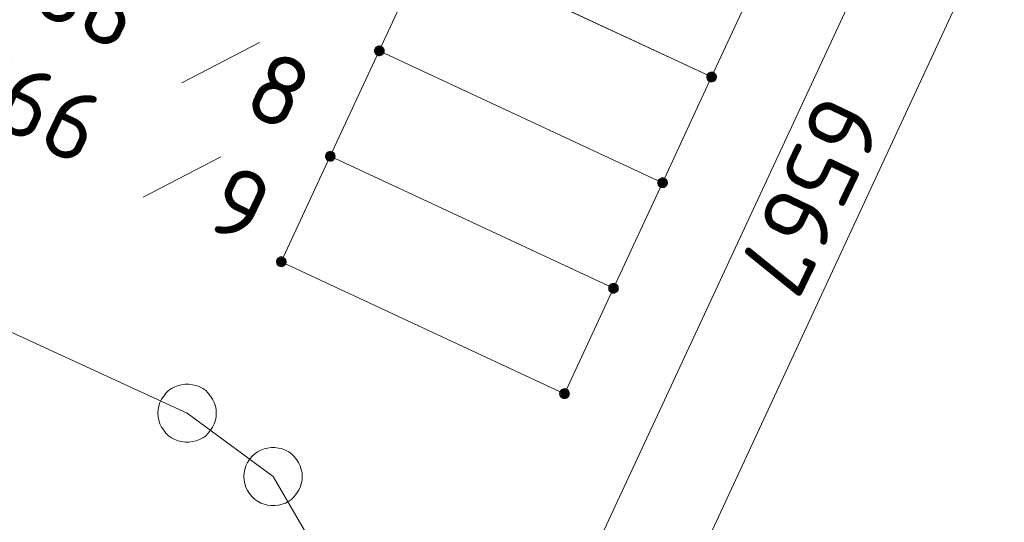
# Model space of a CAD drawing. Header units: metres. Extents: x 3425540 to 3446143, y 5432760 to 5444637.
# Tile 655 of 656: x 3444761 to 3444787, y 5435972 to 5435985. Entities that reach past the tile are written whole.
import ezdxf
from ezdxf.enums import TextEntityAlignment as Align

# ---------------------------------------------------------------- set-up
doc = ezdxf.new("R2010")
doc.units = ezdxf.units.M
doc.layers.add('B_Bestand', color=9, linetype='Continuous', lineweight=18)
doc.layers.add('B_Flurgrenzen', color=9, linetype='Continuous', lineweight=18)
doc.styles.get("Standard").update_dxf_attribs({"font": 'isocpeur.ttf'})

msp = doc.modelspace()

# ---------------------------------------------------------------- linework, layer by layer
at = {"layer": 'B_Bestand'}
for points in [[(3444779.196, 5435983.566), (3444780.458, 5435986.275), (3444773.176, 5435989.666), (3444771.914, 5435986.957), (3444779.196, 5435983.566)], [(3444777.936, 5435980.846), (3444779.196, 5435983.566), (3444771.916, 5435986.956), (3444770.656, 5435984.236), (3444777.936, 5435980.846)], [(3444776.676, 5435978.136), (3444777.938, 5435980.845), (3444770.656, 5435984.236), (3444769.394, 5435981.527), (3444776.676, 5435978.136)], [(3444775.416, 5435975.426), (3444776.678, 5435978.135), (3444769.396, 5435981.526), (3444768.134, 5435978.817), (3444775.416, 5435975.426)]]:
    msp.add_lwpolyline(points, dxfattribs=at)
at = {"layer": 'B_Flurgrenzen'}
for p, q in [((3444771.576, 5435961.496), (3444785.176, 5435990.717)), ((3444778.474, 5435970.323), (3444787.226, 5435989.187)), ((3444765.58, 5435983.413), (3444767.575, 5435984.453)), ((3444764.586, 5435980.476), (3444766.581, 5435981.516)), ((3444752.204, 5435981.145), (3444765.716, 5435974.926)), ((3444765.716, 5435974.926), (3444767.926, 5435973.296)), ((3444767.926, 5435973.296), (3444769.306, 5435970.946))]:
    msp.add_line(p, q, dxfattribs=at)
for points in [[(3444770.781, 5435984.236), (3444770.78, 5435984.252), (3444770.777, 5435984.267), (3444770.772, 5435984.282), (3444770.765, 5435984.296), (3444770.757, 5435984.31), (3444770.748, 5435984.322), (3444770.736, 5435984.332), (3444770.723, 5435984.341), (3444770.709, 5435984.349), (3444770.694, 5435984.355), (3444770.68, 5435984.359), (3444770.664, 5435984.361), (3444770.648, 5435984.361), (3444770.632, 5435984.359), (3444770.618, 5435984.355), (3444770.603, 5435984.349), (3444770.589, 5435984.341), (3444770.576, 5435984.332), (3444770.564, 5435984.322), (3444770.555, 5435984.31), (3444770.547, 5435984.296), (3444770.54, 5435984.282), (3444770.535, 5435984.267), (3444770.532, 5435984.252), (3444770.531, 5435984.236), (3444770.532, 5435984.22), (3444770.535, 5435984.205), (3444770.54, 5435984.19), (3444770.547, 5435984.176), (3444770.555, 5435984.162), (3444770.564, 5435984.15), (3444770.576, 5435984.14), (3444770.589, 5435984.131), (3444770.603, 5435984.123), (3444770.618, 5435984.117), (3444770.632, 5435984.113), (3444770.648, 5435984.111), (3444770.664, 5435984.111), (3444770.68, 5435984.113), (3444770.694, 5435984.117), (3444770.709, 5435984.123), (3444770.723, 5435984.131), (3444770.736, 5435984.14), (3444770.748, 5435984.15), (3444770.757, 5435984.162), (3444770.765, 5435984.176), (3444770.772, 5435984.19), (3444770.777, 5435984.205), (3444770.78, 5435984.22), (3444770.781, 5435984.236)], [(3444770.756, 5435984.236), (3444770.755, 5435984.25), (3444770.752, 5435984.264), (3444770.748, 5435984.276), (3444770.742, 5435984.289), (3444770.733, 5435984.301), (3444770.723, 5435984.311), (3444770.712, 5435984.32), (3444770.7, 5435984.327), (3444770.687, 5435984.331), (3444770.674, 5435984.334), (3444770.66, 5435984.336), (3444770.645, 5435984.335), (3444770.631, 5435984.333), (3444770.619, 5435984.33), (3444770.606, 5435984.323), (3444770.594, 5435984.315), (3444770.584, 5435984.306), (3444770.574, 5435984.295), (3444770.567, 5435984.283), (3444770.562, 5435984.27), (3444770.558, 5435984.257), (3444770.556, 5435984.243), (3444770.556, 5435984.229), (3444770.558, 5435984.215), (3444770.562, 5435984.202), (3444770.567, 5435984.189), (3444770.574, 5435984.177), (3444770.584, 5435984.166), (3444770.594, 5435984.157), (3444770.606, 5435984.149), (3444770.619, 5435984.142), (3444770.631, 5435984.139), (3444770.645, 5435984.137), (3444770.66, 5435984.136), (3444770.674, 5435984.138), (3444770.687, 5435984.141), (3444770.7, 5435984.145), (3444770.712, 5435984.152), (3444770.723, 5435984.161), (3444770.733, 5435984.171), (3444770.742, 5435984.183), (3444770.748, 5435984.196), (3444770.752, 5435984.208), (3444770.755, 5435984.222), (3444770.756, 5435984.236)], [(3444770.732, 5435984.236), (3444770.731, 5435984.248), (3444770.728, 5435984.26), (3444770.723, 5435984.271), (3444770.717, 5435984.281), (3444770.708, 5435984.291), (3444770.699, 5435984.298), (3444770.688, 5435984.305), (3444770.677, 5435984.309), (3444770.665, 5435984.311), (3444770.653, 5435984.312), (3444770.641, 5435984.31), (3444770.629, 5435984.307), (3444770.619, 5435984.302), (3444770.608, 5435984.295), (3444770.599, 5435984.286), (3444770.592, 5435984.276), (3444770.586, 5435984.266), (3444770.582, 5435984.254), (3444770.58, 5435984.242), (3444770.58, 5435984.23), (3444770.582, 5435984.218), (3444770.586, 5435984.206), (3444770.592, 5435984.196), (3444770.599, 5435984.186), (3444770.608, 5435984.177), (3444770.618, 5435984.17), (3444770.629, 5435984.165), (3444770.641, 5435984.162), (3444770.653, 5435984.16), (3444770.665, 5435984.161), (3444770.677, 5435984.163), (3444770.688, 5435984.167), (3444770.699, 5435984.174), (3444770.708, 5435984.181), (3444770.717, 5435984.191), (3444770.723, 5435984.201), (3444770.728, 5435984.212), (3444770.731, 5435984.224), (3444770.732, 5435984.236)], [(3444770.707, 5435984.236), (3444770.706, 5435984.246), (3444770.703, 5435984.256), (3444770.698, 5435984.265), (3444770.692, 5435984.272), (3444770.685, 5435984.278), (3444770.676, 5435984.283), (3444770.666, 5435984.286), (3444770.656, 5435984.287), (3444770.646, 5435984.286), (3444770.636, 5435984.283), (3444770.627, 5435984.278), (3444770.62, 5435984.272), (3444770.614, 5435984.265), (3444770.609, 5435984.256), (3444770.606, 5435984.246), (3444770.605, 5435984.236), (3444770.606, 5435984.226), (3444770.609, 5435984.216), (3444770.614, 5435984.207), (3444770.62, 5435984.2), (3444770.627, 5435984.194), (3444770.636, 5435984.189), (3444770.646, 5435984.186), (3444770.656, 5435984.185), (3444770.666, 5435984.186), (3444770.676, 5435984.189), (3444770.685, 5435984.194), (3444770.692, 5435984.2), (3444770.698, 5435984.207), (3444770.703, 5435984.216), (3444770.706, 5435984.226), (3444770.707, 5435984.236)], [(3444770.683, 5435984.236), (3444770.682, 5435984.243), (3444770.679, 5435984.25), (3444770.674, 5435984.256), (3444770.668, 5435984.26), (3444770.661, 5435984.262), (3444770.654, 5435984.263), (3444770.647, 5435984.261), (3444770.64, 5435984.258), (3444770.635, 5435984.253), (3444770.631, 5435984.247), (3444770.629, 5435984.24), (3444770.629, 5435984.232), (3444770.631, 5435984.225), (3444770.635, 5435984.219), (3444770.64, 5435984.214), (3444770.647, 5435984.211), (3444770.654, 5435984.209), (3444770.661, 5435984.21), (3444770.668, 5435984.212), (3444770.674, 5435984.216), (3444770.679, 5435984.222), (3444770.682, 5435984.229), (3444770.683, 5435984.236)], [(3444779.321, 5435983.566), (3444779.32, 5435983.582), (3444779.317, 5435983.597), (3444779.312, 5435983.612), (3444779.305, 5435983.626), (3444779.297, 5435983.64), (3444779.288, 5435983.652), (3444779.276, 5435983.662), (3444779.263, 5435983.671), (3444779.249, 5435983.679), (3444779.234, 5435983.685), (3444779.22, 5435983.689), (3444779.204, 5435983.691), (3444779.188, 5435983.691), (3444779.172, 5435983.689), (3444779.158, 5435983.685), (3444779.143, 5435983.679), (3444779.129, 5435983.671), (3444779.116, 5435983.662), (3444779.104, 5435983.652), (3444779.095, 5435983.64), (3444779.087, 5435983.626), (3444779.08, 5435983.612), (3444779.075, 5435983.597), (3444779.072, 5435983.582), (3444779.071, 5435983.566), (3444779.072, 5435983.55), (3444779.075, 5435983.535), (3444779.08, 5435983.52), (3444779.087, 5435983.506), (3444779.095, 5435983.492), (3444779.104, 5435983.48), (3444779.116, 5435983.47), (3444779.129, 5435983.461), (3444779.143, 5435983.453), (3444779.158, 5435983.447), (3444779.172, 5435983.443), (3444779.188, 5435983.441), (3444779.204, 5435983.441), (3444779.22, 5435983.443), (3444779.234, 5435983.447), (3444779.249, 5435983.453), (3444779.263, 5435983.461), (3444779.276, 5435983.47), (3444779.288, 5435983.48), (3444779.297, 5435983.492), (3444779.305, 5435983.506), (3444779.312, 5435983.52), (3444779.317, 5435983.535), (3444779.32, 5435983.55), (3444779.321, 5435983.566)], [(3444779.296, 5435983.566), (3444779.295, 5435983.58), (3444779.292, 5435983.594), (3444779.288, 5435983.606), (3444779.282, 5435983.619), (3444779.273, 5435983.631), (3444779.263, 5435983.641), (3444779.252, 5435983.65), (3444779.24, 5435983.657), (3444779.227, 5435983.661), (3444779.214, 5435983.664), (3444779.2, 5435983.666), (3444779.185, 5435983.665), (3444779.171, 5435983.663), (3444779.159, 5435983.66), (3444779.146, 5435983.653), (3444779.134, 5435983.645), (3444779.124, 5435983.636), (3444779.114, 5435983.625), (3444779.107, 5435983.613), (3444779.102, 5435983.6), (3444779.098, 5435983.587), (3444779.096, 5435983.573), (3444779.096, 5435983.559), (3444779.098, 5435983.545), (3444779.102, 5435983.532), (3444779.107, 5435983.519), (3444779.114, 5435983.507), (3444779.124, 5435983.496), (3444779.134, 5435983.487), (3444779.146, 5435983.479), (3444779.159, 5435983.472), (3444779.171, 5435983.469), (3444779.185, 5435983.467), (3444779.2, 5435983.466), (3444779.214, 5435983.468), (3444779.227, 5435983.471), (3444779.24, 5435983.475), (3444779.252, 5435983.482), (3444779.263, 5435983.491), (3444779.273, 5435983.501), (3444779.282, 5435983.513), (3444779.288, 5435983.526), (3444779.292, 5435983.538), (3444779.295, 5435983.552), (3444779.296, 5435983.566)], [(3444779.272, 5435983.566), (3444779.271, 5435983.578), (3444779.268, 5435983.59), (3444779.263, 5435983.601), (3444779.257, 5435983.611), (3444779.248, 5435983.621), (3444779.239, 5435983.628), (3444779.228, 5435983.635), (3444779.217, 5435983.639), (3444779.205, 5435983.641), (3444779.193, 5435983.642), (3444779.181, 5435983.64), (3444779.169, 5435983.637), (3444779.159, 5435983.632), (3444779.148, 5435983.625), (3444779.139, 5435983.616), (3444779.132, 5435983.606), (3444779.126, 5435983.596), (3444779.122, 5435983.584), (3444779.12, 5435983.572), (3444779.12, 5435983.56), (3444779.122, 5435983.548), (3444779.126, 5435983.536), (3444779.132, 5435983.526), (3444779.139, 5435983.516), (3444779.148, 5435983.507), (3444779.158, 5435983.5), (3444779.169, 5435983.495), (3444779.181, 5435983.492), (3444779.193, 5435983.49), (3444779.205, 5435983.491), (3444779.217, 5435983.493), (3444779.228, 5435983.497), (3444779.239, 5435983.504), (3444779.248, 5435983.511), (3444779.257, 5435983.521), (3444779.263, 5435983.531), (3444779.268, 5435983.542), (3444779.271, 5435983.554), (3444779.272, 5435983.566)], [(3444779.247, 5435983.566), (3444779.246, 5435983.576), (3444779.243, 5435983.586), (3444779.238, 5435983.595), (3444779.232, 5435983.602), (3444779.225, 5435983.608), (3444779.216, 5435983.613), (3444779.206, 5435983.616), (3444779.196, 5435983.617), (3444779.186, 5435983.616), (3444779.176, 5435983.613), (3444779.167, 5435983.608), (3444779.16, 5435983.602), (3444779.154, 5435983.595), (3444779.149, 5435983.586), (3444779.146, 5435983.576), (3444779.145, 5435983.566), (3444779.146, 5435983.556), (3444779.149, 5435983.546), (3444779.154, 5435983.537), (3444779.16, 5435983.53), (3444779.167, 5435983.524), (3444779.176, 5435983.519), (3444779.186, 5435983.516), (3444779.196, 5435983.515), (3444779.206, 5435983.516), (3444779.216, 5435983.519), (3444779.225, 5435983.524), (3444779.232, 5435983.53), (3444779.238, 5435983.537), (3444779.243, 5435983.546), (3444779.246, 5435983.556), (3444779.247, 5435983.566)], [(3444779.223, 5435983.566), (3444779.222, 5435983.573), (3444779.219, 5435983.58), (3444779.214, 5435983.586), (3444779.208, 5435983.59), (3444779.201, 5435983.592), (3444779.194, 5435983.593), (3444779.187, 5435983.591), (3444779.18, 5435983.588), (3444779.175, 5435983.583), (3444779.171, 5435983.577), (3444779.169, 5435983.57), (3444779.169, 5435983.562), (3444779.171, 5435983.555), (3444779.175, 5435983.549), (3444779.18, 5435983.544), (3444779.187, 5435983.541), (3444779.194, 5435983.539), (3444779.201, 5435983.54), (3444779.208, 5435983.542), (3444779.214, 5435983.546), (3444779.219, 5435983.552), (3444779.222, 5435983.559), (3444779.223, 5435983.566)], [(3444769.521, 5435981.526), (3444769.52, 5435981.542), (3444769.517, 5435981.557), (3444769.512, 5435981.572), (3444769.505, 5435981.586), (3444769.497, 5435981.6), (3444769.488, 5435981.612), (3444769.476, 5435981.622), (3444769.463, 5435981.631), (3444769.449, 5435981.639), (3444769.434, 5435981.645), (3444769.42, 5435981.649), (3444769.404, 5435981.651), (3444769.388, 5435981.651), (3444769.372, 5435981.649), (3444769.358, 5435981.645), (3444769.343, 5435981.639), (3444769.329, 5435981.631), (3444769.316, 5435981.622), (3444769.304, 5435981.612), (3444769.295, 5435981.6), (3444769.287, 5435981.586), (3444769.28, 5435981.572), (3444769.275, 5435981.557), (3444769.272, 5435981.542), (3444769.271, 5435981.526), (3444769.272, 5435981.51), (3444769.275, 5435981.495), (3444769.28, 5435981.48), (3444769.287, 5435981.466), (3444769.295, 5435981.452), (3444769.304, 5435981.44), (3444769.316, 5435981.43), (3444769.329, 5435981.421), (3444769.343, 5435981.413), (3444769.358, 5435981.407), (3444769.372, 5435981.403), (3444769.388, 5435981.401), (3444769.404, 5435981.401), (3444769.42, 5435981.403), (3444769.434, 5435981.407), (3444769.449, 5435981.413), (3444769.463, 5435981.421), (3444769.476, 5435981.43), (3444769.488, 5435981.44), (3444769.497, 5435981.452), (3444769.505, 5435981.466), (3444769.512, 5435981.48), (3444769.517, 5435981.495), (3444769.52, 5435981.51), (3444769.521, 5435981.526)], [(3444769.496, 5435981.526), (3444769.495, 5435981.54), (3444769.492, 5435981.554), (3444769.488, 5435981.566), (3444769.482, 5435981.579), (3444769.473, 5435981.591), (3444769.463, 5435981.601), (3444769.452, 5435981.61), (3444769.44, 5435981.617), (3444769.427, 5435981.621), (3444769.414, 5435981.624), (3444769.4, 5435981.626), (3444769.385, 5435981.625), (3444769.371, 5435981.623), (3444769.359, 5435981.62), (3444769.346, 5435981.613), (3444769.334, 5435981.605), (3444769.324, 5435981.596), (3444769.314, 5435981.585), (3444769.307, 5435981.573), (3444769.302, 5435981.56), (3444769.298, 5435981.547), (3444769.296, 5435981.533), (3444769.296, 5435981.519), (3444769.298, 5435981.505), (3444769.302, 5435981.492), (3444769.307, 5435981.479), (3444769.314, 5435981.467), (3444769.324, 5435981.456), (3444769.334, 5435981.447), (3444769.346, 5435981.439), (3444769.359, 5435981.432), (3444769.371, 5435981.429), (3444769.385, 5435981.427), (3444769.4, 5435981.426), (3444769.414, 5435981.428), (3444769.427, 5435981.431), (3444769.44, 5435981.435), (3444769.452, 5435981.442), (3444769.463, 5435981.451), (3444769.473, 5435981.461), (3444769.482, 5435981.473), (3444769.488, 5435981.486), (3444769.492, 5435981.498), (3444769.495, 5435981.512), (3444769.496, 5435981.526)], [(3444769.472, 5435981.526), (3444769.471, 5435981.538), (3444769.468, 5435981.55), (3444769.463, 5435981.561), (3444769.457, 5435981.571), (3444769.448, 5435981.581), (3444769.439, 5435981.588), (3444769.428, 5435981.595), (3444769.417, 5435981.599), (3444769.405, 5435981.601), (3444769.393, 5435981.602), (3444769.381, 5435981.6), (3444769.369, 5435981.597), (3444769.359, 5435981.592), (3444769.348, 5435981.585), (3444769.339, 5435981.576), (3444769.332, 5435981.566), (3444769.326, 5435981.556), (3444769.322, 5435981.544), (3444769.32, 5435981.532), (3444769.32, 5435981.52), (3444769.322, 5435981.508), (3444769.326, 5435981.496), (3444769.332, 5435981.486), (3444769.339, 5435981.476), (3444769.348, 5435981.467), (3444769.358, 5435981.46), (3444769.369, 5435981.455), (3444769.381, 5435981.452), (3444769.393, 5435981.45), (3444769.405, 5435981.451), (3444769.417, 5435981.453), (3444769.428, 5435981.457), (3444769.439, 5435981.464), (3444769.448, 5435981.471), (3444769.457, 5435981.481), (3444769.463, 5435981.491), (3444769.468, 5435981.502), (3444769.471, 5435981.514), (3444769.472, 5435981.526)], [(3444769.447, 5435981.526), (3444769.446, 5435981.536), (3444769.443, 5435981.546), (3444769.438, 5435981.555), (3444769.432, 5435981.562), (3444769.425, 5435981.568), (3444769.416, 5435981.573), (3444769.406, 5435981.576), (3444769.396, 5435981.577), (3444769.386, 5435981.576), (3444769.376, 5435981.573), (3444769.367, 5435981.568), (3444769.36, 5435981.562), (3444769.354, 5435981.555), (3444769.349, 5435981.546), (3444769.346, 5435981.536), (3444769.345, 5435981.526), (3444769.346, 5435981.516), (3444769.349, 5435981.506), (3444769.354, 5435981.497), (3444769.36, 5435981.49), (3444769.367, 5435981.484), (3444769.376, 5435981.479), (3444769.386, 5435981.476), (3444769.396, 5435981.475), (3444769.406, 5435981.476), (3444769.416, 5435981.479), (3444769.425, 5435981.484), (3444769.432, 5435981.49), (3444769.438, 5435981.497), (3444769.443, 5435981.506), (3444769.446, 5435981.516), (3444769.447, 5435981.526)], [(3444769.423, 5435981.526), (3444769.422, 5435981.533), (3444769.419, 5435981.54), (3444769.414, 5435981.546), (3444769.408, 5435981.55), (3444769.401, 5435981.552), (3444769.394, 5435981.553), (3444769.387, 5435981.551), (3444769.38, 5435981.548), (3444769.375, 5435981.543), (3444769.371, 5435981.537), (3444769.369, 5435981.53), (3444769.369, 5435981.522), (3444769.371, 5435981.515), (3444769.375, 5435981.509), (3444769.38, 5435981.504), (3444769.387, 5435981.501), (3444769.394, 5435981.499), (3444769.401, 5435981.5), (3444769.408, 5435981.502), (3444769.414, 5435981.506), (3444769.419, 5435981.512), (3444769.422, 5435981.519), (3444769.423, 5435981.526)], [(3444778.061, 5435980.846), (3444778.06, 5435980.862), (3444778.057, 5435980.877), (3444778.052, 5435980.892), (3444778.045, 5435980.906), (3444778.037, 5435980.92), (3444778.028, 5435980.932), (3444778.016, 5435980.942), (3444778.003, 5435980.951), (3444777.989, 5435980.959), (3444777.974, 5435980.965), (3444777.96, 5435980.969), (3444777.944, 5435980.971), (3444777.928, 5435980.971), (3444777.912, 5435980.969), (3444777.898, 5435980.965), (3444777.883, 5435980.959), (3444777.869, 5435980.951), (3444777.856, 5435980.942), (3444777.844, 5435980.932), (3444777.835, 5435980.92), (3444777.827, 5435980.906), (3444777.82, 5435980.892), (3444777.815, 5435980.877), (3444777.812, 5435980.862), (3444777.811, 5435980.846), (3444777.812, 5435980.83), (3444777.815, 5435980.815), (3444777.82, 5435980.8), (3444777.827, 5435980.786), (3444777.835, 5435980.772), (3444777.844, 5435980.76), (3444777.856, 5435980.75), (3444777.869, 5435980.741), (3444777.883, 5435980.733), (3444777.898, 5435980.727), (3444777.912, 5435980.723), (3444777.928, 5435980.721), (3444777.944, 5435980.721), (3444777.96, 5435980.723), (3444777.974, 5435980.727), (3444777.989, 5435980.733), (3444778.003, 5435980.741), (3444778.016, 5435980.75), (3444778.028, 5435980.76), (3444778.037, 5435980.772), (3444778.045, 5435980.786), (3444778.052, 5435980.8), (3444778.057, 5435980.815), (3444778.06, 5435980.83), (3444778.061, 5435980.846)], [(3444778.036, 5435980.846), (3444778.035, 5435980.86), (3444778.032, 5435980.874), (3444778.028, 5435980.886), (3444778.022, 5435980.899), (3444778.013, 5435980.911), (3444778.003, 5435980.921), (3444777.992, 5435980.93), (3444777.98, 5435980.937), (3444777.967, 5435980.941), (3444777.954, 5435980.944), (3444777.94, 5435980.946), (3444777.925, 5435980.945), (3444777.911, 5435980.943), (3444777.899, 5435980.94), (3444777.886, 5435980.933), (3444777.874, 5435980.925), (3444777.864, 5435980.916), (3444777.854, 5435980.905), (3444777.847, 5435980.893), (3444777.842, 5435980.88), (3444777.838, 5435980.867), (3444777.836, 5435980.853), (3444777.836, 5435980.839), (3444777.838, 5435980.825), (3444777.842, 5435980.812), (3444777.847, 5435980.799), (3444777.854, 5435980.787), (3444777.864, 5435980.776), (3444777.874, 5435980.767), (3444777.886, 5435980.759), (3444777.899, 5435980.752), (3444777.911, 5435980.749), (3444777.925, 5435980.747), (3444777.94, 5435980.746), (3444777.954, 5435980.748), (3444777.967, 5435980.751), (3444777.98, 5435980.755), (3444777.992, 5435980.762), (3444778.003, 5435980.771), (3444778.013, 5435980.781), (3444778.022, 5435980.793), (3444778.028, 5435980.806), (3444778.032, 5435980.818), (3444778.035, 5435980.832), (3444778.036, 5435980.846)], [(3444778.012, 5435980.846), (3444778.011, 5435980.858), (3444778.008, 5435980.87), (3444778.003, 5435980.881), (3444777.997, 5435980.891), (3444777.988, 5435980.901), (3444777.979, 5435980.908), (3444777.968, 5435980.915), (3444777.957, 5435980.919), (3444777.945, 5435980.921), (3444777.933, 5435980.922), (3444777.921, 5435980.92), (3444777.909, 5435980.917), (3444777.899, 5435980.912), (3444777.888, 5435980.905), (3444777.879, 5435980.896), (3444777.872, 5435980.886), (3444777.866, 5435980.876), (3444777.862, 5435980.864), (3444777.86, 5435980.852), (3444777.86, 5435980.84), (3444777.862, 5435980.828), (3444777.866, 5435980.816), (3444777.872, 5435980.806), (3444777.879, 5435980.796), (3444777.888, 5435980.787), (3444777.898, 5435980.78), (3444777.909, 5435980.775), (3444777.921, 5435980.772), (3444777.933, 5435980.77), (3444777.945, 5435980.771), (3444777.957, 5435980.773), (3444777.968, 5435980.777), (3444777.979, 5435980.784), (3444777.988, 5435980.791), (3444777.997, 5435980.801), (3444778.003, 5435980.811), (3444778.008, 5435980.822), (3444778.011, 5435980.834), (3444778.012, 5435980.846)], [(3444777.987, 5435980.846), (3444777.986, 5435980.856), (3444777.983, 5435980.866), (3444777.978, 5435980.875), (3444777.972, 5435980.882), (3444777.965, 5435980.888), (3444777.956, 5435980.893), (3444777.946, 5435980.896), (3444777.936, 5435980.897), (3444777.926, 5435980.896), (3444777.916, 5435980.893), (3444777.907, 5435980.888), (3444777.9, 5435980.882), (3444777.894, 5435980.875), (3444777.889, 5435980.866), (3444777.886, 5435980.856), (3444777.885, 5435980.846), (3444777.886, 5435980.836), (3444777.889, 5435980.826), (3444777.894, 5435980.817), (3444777.9, 5435980.81), (3444777.907, 5435980.804), (3444777.916, 5435980.799), (3444777.926, 5435980.796), (3444777.936, 5435980.795), (3444777.946, 5435980.796), (3444777.956, 5435980.799), (3444777.965, 5435980.804), (3444777.972, 5435980.81), (3444777.978, 5435980.817), (3444777.983, 5435980.826), (3444777.986, 5435980.836), (3444777.987, 5435980.846)], [(3444777.963, 5435980.846), (3444777.962, 5435980.853), (3444777.959, 5435980.86), (3444777.954, 5435980.866), (3444777.948, 5435980.87), (3444777.941, 5435980.872), (3444777.934, 5435980.873), (3444777.927, 5435980.871), (3444777.92, 5435980.868), (3444777.915, 5435980.863), (3444777.911, 5435980.857), (3444777.909, 5435980.85), (3444777.909, 5435980.842), (3444777.911, 5435980.835), (3444777.915, 5435980.829), (3444777.92, 5435980.824), (3444777.927, 5435980.821), (3444777.934, 5435980.819), (3444777.941, 5435980.82), (3444777.948, 5435980.822), (3444777.954, 5435980.826), (3444777.959, 5435980.832), (3444777.962, 5435980.839), (3444777.963, 5435980.846)], [(3444768.261, 5435978.816), (3444768.26, 5435978.832), (3444768.257, 5435978.847), (3444768.252, 5435978.862), (3444768.245, 5435978.876), (3444768.237, 5435978.89), (3444768.228, 5435978.902), (3444768.216, 5435978.912), (3444768.203, 5435978.921), (3444768.189, 5435978.929), (3444768.174, 5435978.935), (3444768.16, 5435978.939), (3444768.144, 5435978.941), (3444768.128, 5435978.941), (3444768.112, 5435978.939), (3444768.098, 5435978.935), (3444768.083, 5435978.929), (3444768.069, 5435978.921), (3444768.056, 5435978.912), (3444768.044, 5435978.902), (3444768.035, 5435978.89), (3444768.027, 5435978.876), (3444768.02, 5435978.862), (3444768.015, 5435978.847), (3444768.012, 5435978.832), (3444768.011, 5435978.816), (3444768.012, 5435978.8), (3444768.015, 5435978.785), (3444768.02, 5435978.77), (3444768.027, 5435978.756), (3444768.035, 5435978.742), (3444768.044, 5435978.73), (3444768.056, 5435978.72), (3444768.069, 5435978.711), (3444768.083, 5435978.703), (3444768.098, 5435978.697), (3444768.112, 5435978.693), (3444768.128, 5435978.691), (3444768.144, 5435978.691), (3444768.16, 5435978.693), (3444768.174, 5435978.697), (3444768.189, 5435978.703), (3444768.203, 5435978.711), (3444768.216, 5435978.72), (3444768.228, 5435978.73), (3444768.237, 5435978.742), (3444768.245, 5435978.756), (3444768.252, 5435978.77), (3444768.257, 5435978.785), (3444768.26, 5435978.8), (3444768.261, 5435978.816)], [(3444768.236, 5435978.816), (3444768.235, 5435978.83), (3444768.232, 5435978.844), (3444768.228, 5435978.856), (3444768.222, 5435978.869), (3444768.213, 5435978.881), (3444768.203, 5435978.891), (3444768.192, 5435978.9), (3444768.18, 5435978.907), (3444768.167, 5435978.911), (3444768.154, 5435978.914), (3444768.14, 5435978.916), (3444768.125, 5435978.915), (3444768.111, 5435978.913), (3444768.099, 5435978.91), (3444768.086, 5435978.903), (3444768.074, 5435978.895), (3444768.064, 5435978.886), (3444768.054, 5435978.875), (3444768.047, 5435978.863), (3444768.042, 5435978.85), (3444768.038, 5435978.837), (3444768.036, 5435978.823), (3444768.036, 5435978.809), (3444768.038, 5435978.795), (3444768.042, 5435978.782), (3444768.047, 5435978.769), (3444768.054, 5435978.757), (3444768.064, 5435978.746), (3444768.074, 5435978.737), (3444768.086, 5435978.729), (3444768.099, 5435978.722), (3444768.111, 5435978.719), (3444768.125, 5435978.717), (3444768.14, 5435978.716), (3444768.154, 5435978.718), (3444768.167, 5435978.721), (3444768.18, 5435978.725), (3444768.192, 5435978.732), (3444768.203, 5435978.741), (3444768.213, 5435978.751), (3444768.222, 5435978.763), (3444768.228, 5435978.776), (3444768.232, 5435978.788), (3444768.235, 5435978.802), (3444768.236, 5435978.816)], [(3444768.212, 5435978.816), (3444768.211, 5435978.828), (3444768.208, 5435978.84), (3444768.203, 5435978.851), (3444768.197, 5435978.861), (3444768.188, 5435978.871), (3444768.179, 5435978.878), (3444768.168, 5435978.885), (3444768.157, 5435978.889), (3444768.145, 5435978.891), (3444768.133, 5435978.892), (3444768.121, 5435978.89), (3444768.109, 5435978.887), (3444768.099, 5435978.882), (3444768.088, 5435978.875), (3444768.079, 5435978.866), (3444768.072, 5435978.856), (3444768.066, 5435978.846), (3444768.062, 5435978.834), (3444768.06, 5435978.822), (3444768.06, 5435978.81), (3444768.062, 5435978.798), (3444768.066, 5435978.786), (3444768.072, 5435978.776), (3444768.079, 5435978.766), (3444768.088, 5435978.757), (3444768.098, 5435978.75), (3444768.109, 5435978.745), (3444768.121, 5435978.742), (3444768.133, 5435978.74), (3444768.145, 5435978.741), (3444768.157, 5435978.743), (3444768.168, 5435978.747), (3444768.179, 5435978.754), (3444768.188, 5435978.761), (3444768.197, 5435978.771), (3444768.203, 5435978.781), (3444768.208, 5435978.792), (3444768.211, 5435978.804), (3444768.212, 5435978.816)], [(3444768.187, 5435978.816), (3444768.186, 5435978.826), (3444768.183, 5435978.836), (3444768.178, 5435978.845), (3444768.172, 5435978.852), (3444768.165, 5435978.858), (3444768.156, 5435978.863), (3444768.146, 5435978.866), (3444768.136, 5435978.867), (3444768.126, 5435978.866), (3444768.116, 5435978.863), (3444768.107, 5435978.858), (3444768.1, 5435978.852), (3444768.094, 5435978.845), (3444768.089, 5435978.836), (3444768.086, 5435978.826), (3444768.085, 5435978.816), (3444768.086, 5435978.806), (3444768.089, 5435978.796), (3444768.094, 5435978.787), (3444768.1, 5435978.78), (3444768.107, 5435978.774), (3444768.116, 5435978.769), (3444768.126, 5435978.766), (3444768.136, 5435978.765), (3444768.146, 5435978.766), (3444768.156, 5435978.769), (3444768.165, 5435978.774), (3444768.172, 5435978.78), (3444768.178, 5435978.787), (3444768.183, 5435978.796), (3444768.186, 5435978.806), (3444768.187, 5435978.816)], [(3444768.163, 5435978.816), (3444768.162, 5435978.823), (3444768.159, 5435978.83), (3444768.154, 5435978.836), (3444768.148, 5435978.84), (3444768.141, 5435978.842), (3444768.134, 5435978.843), (3444768.127, 5435978.841), (3444768.12, 5435978.838), (3444768.115, 5435978.833), (3444768.111, 5435978.827), (3444768.109, 5435978.82), (3444768.109, 5435978.812), (3444768.111, 5435978.805), (3444768.115, 5435978.799), (3444768.12, 5435978.794), (3444768.127, 5435978.791), (3444768.134, 5435978.789), (3444768.141, 5435978.79), (3444768.148, 5435978.792), (3444768.154, 5435978.796), (3444768.159, 5435978.802), (3444768.162, 5435978.809), (3444768.163, 5435978.816)], [(3444776.801, 5435978.136), (3444776.8, 5435978.152), (3444776.797, 5435978.167), (3444776.792, 5435978.182), (3444776.785, 5435978.196), (3444776.777, 5435978.21), (3444776.768, 5435978.222), (3444776.756, 5435978.232), (3444776.743, 5435978.241), (3444776.729, 5435978.249), (3444776.714, 5435978.255), (3444776.7, 5435978.259), (3444776.684, 5435978.261), (3444776.668, 5435978.261), (3444776.652, 5435978.259), (3444776.638, 5435978.255), (3444776.623, 5435978.249), (3444776.609, 5435978.241), (3444776.596, 5435978.232), (3444776.584, 5435978.222), (3444776.575, 5435978.21), (3444776.567, 5435978.196), (3444776.56, 5435978.182), (3444776.555, 5435978.167), (3444776.552, 5435978.152), (3444776.551, 5435978.136), (3444776.552, 5435978.12), (3444776.555, 5435978.105), (3444776.56, 5435978.09), (3444776.567, 5435978.076), (3444776.575, 5435978.062), (3444776.584, 5435978.05), (3444776.596, 5435978.04), (3444776.609, 5435978.031), (3444776.623, 5435978.023), (3444776.638, 5435978.017), (3444776.652, 5435978.013), (3444776.668, 5435978.011), (3444776.684, 5435978.011), (3444776.7, 5435978.013), (3444776.714, 5435978.017), (3444776.729, 5435978.023), (3444776.743, 5435978.031), (3444776.756, 5435978.04), (3444776.768, 5435978.05), (3444776.777, 5435978.062), (3444776.785, 5435978.076), (3444776.792, 5435978.09), (3444776.797, 5435978.105), (3444776.8, 5435978.12), (3444776.801, 5435978.136)], [(3444776.776, 5435978.136), (3444776.775, 5435978.15), (3444776.772, 5435978.164), (3444776.768, 5435978.176), (3444776.762, 5435978.189), (3444776.753, 5435978.201), (3444776.743, 5435978.211), (3444776.732, 5435978.22), (3444776.72, 5435978.227), (3444776.707, 5435978.231), (3444776.694, 5435978.234), (3444776.68, 5435978.236), (3444776.665, 5435978.235), (3444776.651, 5435978.233), (3444776.639, 5435978.23), (3444776.626, 5435978.223), (3444776.614, 5435978.215), (3444776.604, 5435978.206), (3444776.594, 5435978.195), (3444776.587, 5435978.183), (3444776.582, 5435978.17), (3444776.578, 5435978.157), (3444776.576, 5435978.143), (3444776.576, 5435978.129), (3444776.578, 5435978.115), (3444776.582, 5435978.102), (3444776.587, 5435978.089), (3444776.594, 5435978.077), (3444776.604, 5435978.066), (3444776.614, 5435978.057), (3444776.626, 5435978.049), (3444776.639, 5435978.042), (3444776.651, 5435978.039), (3444776.665, 5435978.037), (3444776.68, 5435978.036), (3444776.694, 5435978.038), (3444776.707, 5435978.041), (3444776.72, 5435978.045), (3444776.732, 5435978.052), (3444776.743, 5435978.061), (3444776.753, 5435978.071), (3444776.762, 5435978.083), (3444776.768, 5435978.096), (3444776.772, 5435978.108), (3444776.775, 5435978.122), (3444776.776, 5435978.136)], [(3444776.752, 5435978.136), (3444776.751, 5435978.148), (3444776.748, 5435978.16), (3444776.743, 5435978.171), (3444776.737, 5435978.181), (3444776.728, 5435978.191), (3444776.719, 5435978.198), (3444776.708, 5435978.205), (3444776.697, 5435978.209), (3444776.685, 5435978.211), (3444776.673, 5435978.212), (3444776.661, 5435978.21), (3444776.649, 5435978.207), (3444776.639, 5435978.202), (3444776.628, 5435978.195), (3444776.619, 5435978.186), (3444776.612, 5435978.176), (3444776.606, 5435978.166), (3444776.602, 5435978.154), (3444776.6, 5435978.142), (3444776.6, 5435978.13), (3444776.602, 5435978.118), (3444776.606, 5435978.106), (3444776.612, 5435978.096), (3444776.619, 5435978.086), (3444776.628, 5435978.077), (3444776.638, 5435978.07), (3444776.649, 5435978.065), (3444776.661, 5435978.062), (3444776.673, 5435978.06), (3444776.685, 5435978.061), (3444776.697, 5435978.063), (3444776.708, 5435978.067), (3444776.719, 5435978.074), (3444776.728, 5435978.081), (3444776.737, 5435978.091), (3444776.743, 5435978.101), (3444776.748, 5435978.112), (3444776.751, 5435978.124), (3444776.752, 5435978.136)], [(3444776.727, 5435978.136), (3444776.726, 5435978.146), (3444776.723, 5435978.156), (3444776.718, 5435978.165), (3444776.712, 5435978.172), (3444776.705, 5435978.178), (3444776.696, 5435978.183), (3444776.686, 5435978.186), (3444776.676, 5435978.187), (3444776.666, 5435978.186), (3444776.656, 5435978.183), (3444776.647, 5435978.178), (3444776.64, 5435978.172), (3444776.634, 5435978.165), (3444776.629, 5435978.156), (3444776.626, 5435978.146), (3444776.625, 5435978.136), (3444776.626, 5435978.126), (3444776.629, 5435978.116), (3444776.634, 5435978.107), (3444776.64, 5435978.1), (3444776.647, 5435978.094), (3444776.656, 5435978.089), (3444776.666, 5435978.086), (3444776.676, 5435978.085), (3444776.686, 5435978.086), (3444776.696, 5435978.089), (3444776.705, 5435978.094), (3444776.712, 5435978.1), (3444776.718, 5435978.107), (3444776.723, 5435978.116), (3444776.726, 5435978.126), (3444776.727, 5435978.136)], [(3444776.703, 5435978.136), (3444776.702, 5435978.143), (3444776.699, 5435978.15), (3444776.694, 5435978.156), (3444776.688, 5435978.16), (3444776.681, 5435978.162), (3444776.674, 5435978.163), (3444776.667, 5435978.161), (3444776.66, 5435978.158), (3444776.655, 5435978.153), (3444776.651, 5435978.147), (3444776.649, 5435978.14), (3444776.649, 5435978.132), (3444776.651, 5435978.125), (3444776.655, 5435978.119), (3444776.66, 5435978.114), (3444776.667, 5435978.111), (3444776.674, 5435978.109), (3444776.681, 5435978.11), (3444776.688, 5435978.112), (3444776.694, 5435978.116), (3444776.699, 5435978.122), (3444776.702, 5435978.129), (3444776.703, 5435978.136)], [(3444766.466, 5435974.926), (3444766.46, 5435975.02), (3444766.442, 5435975.109), (3444766.413, 5435975.204), (3444766.372, 5435975.286), (3444766.318, 5435975.363), (3444766.259, 5435975.44), (3444766.194, 5435975.505), (3444766.118, 5435975.558), (3444766.035, 5435975.605), (3444765.946, 5435975.635), (3444765.858, 5435975.658), (3444765.763, 5435975.67), (3444765.669, 5435975.67), (3444765.574, 5435975.658), (3444765.486, 5435975.635), (3444765.397, 5435975.605), (3444765.314, 5435975.558), (3444765.238, 5435975.505), (3444765.173, 5435975.44), (3444765.114, 5435975.363), (3444765.06, 5435975.286), (3444765.019, 5435975.204), (3444764.99, 5435975.109), (3444764.972, 5435975.02), (3444764.966, 5435974.926), (3444764.972, 5435974.832), (3444764.99, 5435974.743), (3444765.019, 5435974.648), (3444765.06, 5435974.566), (3444765.114, 5435974.489), (3444765.173, 5435974.412), (3444765.238, 5435974.347), (3444765.314, 5435974.294), (3444765.397, 5435974.247), (3444765.486, 5435974.217), (3444765.574, 5435974.194), (3444765.669, 5435974.182), (3444765.763, 5435974.182), (3444765.858, 5435974.194), (3444765.946, 5435974.217), (3444766.035, 5435974.247), (3444766.118, 5435974.294), (3444766.194, 5435974.347), (3444766.259, 5435974.412), (3444766.318, 5435974.489), (3444766.372, 5435974.566), (3444766.413, 5435974.648), (3444766.442, 5435974.743), (3444766.46, 5435974.832), (3444766.466, 5435974.926)], [(3444775.541, 5435975.426), (3444775.54, 5435975.442), (3444775.537, 5435975.457), (3444775.532, 5435975.472), (3444775.525, 5435975.486), (3444775.517, 5435975.5), (3444775.508, 5435975.512), (3444775.496, 5435975.522), (3444775.483, 5435975.531), (3444775.469, 5435975.539), (3444775.454, 5435975.545), (3444775.44, 5435975.549), (3444775.424, 5435975.551), (3444775.408, 5435975.551), (3444775.392, 5435975.549), (3444775.378, 5435975.545), (3444775.363, 5435975.539), (3444775.349, 5435975.531), (3444775.336, 5435975.522), (3444775.324, 5435975.512), (3444775.315, 5435975.5), (3444775.307, 5435975.486), (3444775.3, 5435975.472), (3444775.295, 5435975.457), (3444775.292, 5435975.442), (3444775.291, 5435975.426), (3444775.292, 5435975.41), (3444775.295, 5435975.395), (3444775.3, 5435975.38), (3444775.307, 5435975.366), (3444775.315, 5435975.352), (3444775.324, 5435975.34), (3444775.336, 5435975.33), (3444775.349, 5435975.321), (3444775.363, 5435975.313), (3444775.378, 5435975.307), (3444775.392, 5435975.303), (3444775.408, 5435975.301), (3444775.424, 5435975.301), (3444775.44, 5435975.303), (3444775.454, 5435975.307), (3444775.469, 5435975.313), (3444775.483, 5435975.321), (3444775.496, 5435975.33), (3444775.508, 5435975.34), (3444775.517, 5435975.352), (3444775.525, 5435975.366), (3444775.532, 5435975.38), (3444775.537, 5435975.395), (3444775.54, 5435975.41), (3444775.541, 5435975.426)], [(3444775.516, 5435975.426), (3444775.515, 5435975.44), (3444775.512, 5435975.454), (3444775.508, 5435975.466), (3444775.502, 5435975.479), (3444775.493, 5435975.491), (3444775.483, 5435975.501), (3444775.472, 5435975.51), (3444775.46, 5435975.517), (3444775.447, 5435975.521), (3444775.434, 5435975.524), (3444775.42, 5435975.526), (3444775.405, 5435975.525), (3444775.391, 5435975.523), (3444775.379, 5435975.52), (3444775.366, 5435975.513), (3444775.354, 5435975.505), (3444775.344, 5435975.496), (3444775.334, 5435975.485), (3444775.327, 5435975.473), (3444775.322, 5435975.46), (3444775.318, 5435975.447), (3444775.316, 5435975.433), (3444775.316, 5435975.419), (3444775.318, 5435975.405), (3444775.322, 5435975.392), (3444775.327, 5435975.379), (3444775.334, 5435975.367), (3444775.344, 5435975.356), (3444775.354, 5435975.347), (3444775.366, 5435975.339), (3444775.379, 5435975.332), (3444775.391, 5435975.329), (3444775.405, 5435975.327), (3444775.42, 5435975.326), (3444775.434, 5435975.328), (3444775.447, 5435975.331), (3444775.46, 5435975.335), (3444775.472, 5435975.342), (3444775.483, 5435975.351), (3444775.493, 5435975.361), (3444775.502, 5435975.373), (3444775.508, 5435975.386), (3444775.512, 5435975.398), (3444775.515, 5435975.412), (3444775.516, 5435975.426)], [(3444775.492, 5435975.426), (3444775.491, 5435975.438), (3444775.488, 5435975.45), (3444775.483, 5435975.461), (3444775.477, 5435975.471), (3444775.468, 5435975.481), (3444775.459, 5435975.488), (3444775.448, 5435975.495), (3444775.437, 5435975.499), (3444775.425, 5435975.501), (3444775.413, 5435975.502), (3444775.401, 5435975.5), (3444775.389, 5435975.497), (3444775.379, 5435975.492), (3444775.368, 5435975.485), (3444775.359, 5435975.476), (3444775.352, 5435975.466), (3444775.346, 5435975.456), (3444775.342, 5435975.444), (3444775.34, 5435975.432), (3444775.34, 5435975.42), (3444775.342, 5435975.408), (3444775.346, 5435975.396), (3444775.352, 5435975.386), (3444775.359, 5435975.376), (3444775.368, 5435975.367), (3444775.378, 5435975.36), (3444775.389, 5435975.355), (3444775.401, 5435975.352), (3444775.413, 5435975.35), (3444775.425, 5435975.351), (3444775.437, 5435975.353), (3444775.448, 5435975.357), (3444775.459, 5435975.364), (3444775.468, 5435975.371), (3444775.477, 5435975.381), (3444775.483, 5435975.391), (3444775.488, 5435975.402), (3444775.491, 5435975.414), (3444775.492, 5435975.426)], [(3444775.467, 5435975.426), (3444775.466, 5435975.436), (3444775.463, 5435975.446), (3444775.458, 5435975.455), (3444775.452, 5435975.462), (3444775.445, 5435975.468), (3444775.436, 5435975.473), (3444775.426, 5435975.476), (3444775.416, 5435975.477), (3444775.406, 5435975.476), (3444775.396, 5435975.473), (3444775.387, 5435975.468), (3444775.38, 5435975.462), (3444775.374, 5435975.455), (3444775.369, 5435975.446), (3444775.366, 5435975.436), (3444775.365, 5435975.426), (3444775.366, 5435975.416), (3444775.369, 5435975.406), (3444775.374, 5435975.397), (3444775.38, 5435975.39), (3444775.387, 5435975.384), (3444775.396, 5435975.379), (3444775.406, 5435975.376), (3444775.416, 5435975.375), (3444775.426, 5435975.376), (3444775.436, 5435975.379), (3444775.445, 5435975.384), (3444775.452, 5435975.39), (3444775.458, 5435975.397), (3444775.463, 5435975.406), (3444775.466, 5435975.416), (3444775.467, 5435975.426)], [(3444775.443, 5435975.426), (3444775.442, 5435975.433), (3444775.439, 5435975.44), (3444775.434, 5435975.446), (3444775.428, 5435975.45), (3444775.421, 5435975.452), (3444775.414, 5435975.453), (3444775.407, 5435975.451), (3444775.4, 5435975.448), (3444775.395, 5435975.443), (3444775.391, 5435975.437), (3444775.389, 5435975.43), (3444775.389, 5435975.422), (3444775.391, 5435975.415), (3444775.395, 5435975.409), (3444775.4, 5435975.404), (3444775.407, 5435975.401), (3444775.414, 5435975.399), (3444775.421, 5435975.4), (3444775.428, 5435975.402), (3444775.434, 5435975.406), (3444775.439, 5435975.412), (3444775.442, 5435975.419), (3444775.443, 5435975.426)], [(3444768.676, 5435973.296), (3444768.67, 5435973.39), (3444768.652, 5435973.479), (3444768.623, 5435973.574), (3444768.582, 5435973.656), (3444768.528, 5435973.733), (3444768.469, 5435973.81), (3444768.404, 5435973.875), (3444768.328, 5435973.928), (3444768.245, 5435973.975), (3444768.156, 5435974.005), (3444768.068, 5435974.028), (3444767.973, 5435974.04), (3444767.879, 5435974.04), (3444767.784, 5435974.028), (3444767.696, 5435974.005), (3444767.607, 5435973.975), (3444767.524, 5435973.928), (3444767.448, 5435973.875), (3444767.383, 5435973.81), (3444767.324, 5435973.733), (3444767.27, 5435973.656), (3444767.229, 5435973.574), (3444767.2, 5435973.479), (3444767.182, 5435973.39), (3444767.176, 5435973.296), (3444767.182, 5435973.202), (3444767.2, 5435973.113), (3444767.229, 5435973.018), (3444767.27, 5435972.936), (3444767.324, 5435972.859), (3444767.383, 5435972.782), (3444767.448, 5435972.717), (3444767.524, 5435972.664), (3444767.607, 5435972.617), (3444767.696, 5435972.587), (3444767.784, 5435972.564), (3444767.879, 5435972.552), (3444767.973, 5435972.552), (3444768.068, 5435972.564), (3444768.156, 5435972.587), (3444768.245, 5435972.617), (3444768.328, 5435972.664), (3444768.404, 5435972.717), (3444768.469, 5435972.782), (3444768.528, 5435972.859), (3444768.582, 5435972.936), (3444768.623, 5435973.018), (3444768.652, 5435973.113), (3444768.67, 5435973.202), (3444768.676, 5435973.296)]]:
    msp.add_lwpolyline(points, dxfattribs=at)

# ---------------------------------------------------------------- texts
for s, p in [('6566', (3444759.257, 5435986.44)), ('6566', (3444758.263, 5435983.503)), ('8', (3444767.069, 5435982.7)), ('9', (3444766.075, 5435979.763))]:
    msp.add_text(s, height=1.8, rotation=334.4172, dxfattribs=at).set_placement(p)
msp.add_text('6567', height=1.8, rotation=244.3492, dxfattribs=at).set_placement((3444781.72, 5435980.487), align=Align.MIDDLE)

doc.saveas('drawing.dxf')
